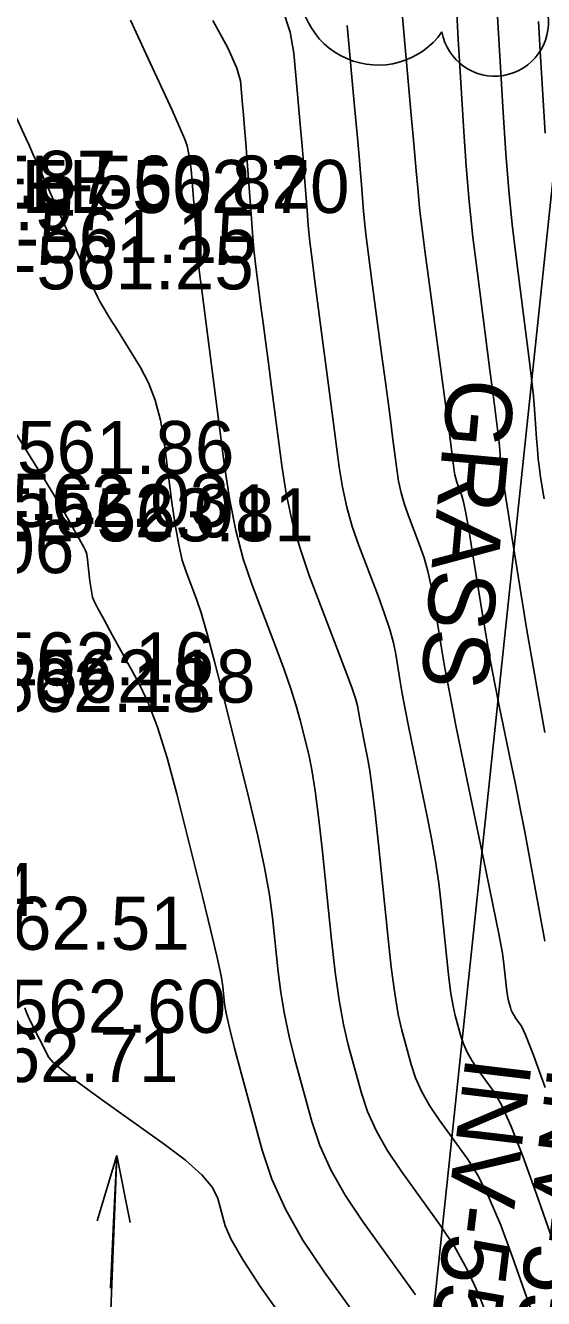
# Model space of a CAD drawing. Extents: x 1724534 to 1727318, y 657156 to 660047.
# Drawn here: x 1725462.3 to 1725501.3, y 658704.6 to 658800.5 of the extents above; entities that cross this region are included whole.
import ezdxf

# ---------------------------------------------------------------- set-up
doc = ezdxf.new("R2010")
doc.units = 0
for name, color, linetype in [('SURVEY - CONTOURS - Index with Text', 7, 'Continuous'), ('SURVEY - CONTOURS - Intermediate with optional Text', 7, 'Continuous'), ('SURVEY - DRAINAGE - Storm Sewer', 7, 'Continuous'), ('SURVEY - DRAINAGE - Storm Sewer Text', 7, 'Continuous'), ('SURVEY - ROADSIDE BARRIERS - Points - Elevations', 7, 'Continuous'), ('SURVEY - TRAFFIC CONTROL - Pavement Marking - Points - Elevations', 7, 'Continuous'), ('SURVEY - TRANSPORTATION - Features - Points - Elevations', 7, 'Continuous'), ('SURVEY - TRANSPORTATION - Roads - Points - Elevations', 7, 'Continuous'), ('SURVEY - UTILITIES - Overhead Wire Crossings', 7, 'Continuous'), ('SURVEY - VEGETATION - Features with Text', 7, 'Continuous')]:
    doc.layers.add(name, color=color, linetype=linetype)

msp = doc.modelspace()

# ---------------------------------------------------------------- linework, layer by layer
at = {"layer": 'SURVEY - CONTOURS - Index with Text'}
for points in [[(1725490.528, 658802.609), (1725491.271, 658794.346), (1725491.517, 658791.607), (1725491.697, 658789.586), (1725491.812, 658788.282), (1725491.862, 658787.697), (1725491.906, 658787.095), (1725491.967, 658786.554), (1725492.114, 658785.385), (1725492.349, 658783.586), (1725492.671, 658781.158), (1725493.646, 658773.845), (1725494.213, 658769.583), (1725494.374, 658768.369), (1725494.453, 658767.768), (1725494.555, 658766.979), (1725494.602, 658766.685), (1725494.665, 658766.397), (1725494.745, 658766.114), (1725494.842, 658765.836), (1725495.122, 658765.102), (1725495.25, 658764.635), (1725495.425, 658763.788), (1725495.645, 658762.558), (1725495.912, 658760.947), (1725496.684, 658756.141), (1725496.98, 658754.36), (1725497.288, 658752.619), (1725497.609, 658750.92), (1725497.943, 658749.262), (1725498.849, 658744.894), (1725499.187, 658743.235), (1725499.523, 658741.531), (1725499.857, 658739.783), (1725500.188, 658737.991), (1725501.361, 658731.538)], [(1725461.608, 658793.563), (1725462.331, 658791.996), (1725462.557, 658791.502), (1725462.843, 658790.868), (1725463.191, 658790.092), (1725463.599, 658789.175), (1725465.172, 658785.639), (1725465.501, 658784.903), (1725465.756, 658784.334), (1725465.938, 658783.932), (1725466.325, 658783.085), (1725466.597, 658782.49), (1725466.718, 658782.224), (1725466.831, 658781.978), (1725467.117, 658781.351), (1725467.222, 658781.122), (1725467.412, 658780.705), (1725467.498, 658780.517), (1725467.719, 658780.034), (1725467.873, 658779.744), (1725468.171, 658779.236), (1725468.612, 658778.51), (1725469.197, 658777.566), (1725470.947, 658774.759), (1725471.55, 658773.617), (1725472.046, 658772.298), (1725472.434, 658770.801), (1725472.716, 658769.127), (1725473.325, 658764.424), (1725473.561, 658762.785), (1725473.814, 658761.395), (1725474.082, 658760.254), (1725474.367, 658759.362), (1725475.148, 658757.314), (1725475.495, 658756.279), (1725475.949, 658754.709), (1725476.512, 658752.604), (1725477.182, 658749.964), (1725479.112, 658742.212), (1725479.765, 658739.476), (1725480.276, 658737.084), (1725480.646, 658735.034), (1725480.874, 658733.327), (1725481.292, 658729.233), (1725481.489, 658727.67), (1725481.765, 658726.05), (1725482.122, 658724.374), (1725482.558, 658722.643), (1725483.829, 658717.95), (1725484.425, 658716.161), (1725485.259, 658714.315), (1725486.333, 658712.412), (1725487.646, 658710.451), (1725491.465, 658705.146), (1725491.638, 658704.894)]]:
    msp.add_lwpolyline(points, dxfattribs=at)
at = {"layer": 'SURVEY - CONTOURS - Intermediate with optional Text'}
for points in [[(1725497.736, 658802.518), (1725498.245, 658793.966), (1725498.447, 658790.892), (1725498.671, 658788.085), (1725498.916, 658785.544), (1725499.183, 658783.269), (1725499.923, 658777.557), (1725500.173, 658775.579), (1725500.368, 658773.93), (1725500.508, 658772.608), (1725500.593, 658771.615), (1725500.745, 658769.405), (1725500.807, 658768.602), (1725500.88, 658767.852), (1725500.963, 658767.154), (1725501.056, 658766.509), (1725501.319, 658764.858)], [(1725481.619, 658801.779), (1725482.2, 658800.019), (1725482.483, 658798.445), (1725482.838, 658794.497), (1725482.965, 658793.069), (1725483.077, 658791.745), (1725483.177, 658790.526), (1725483.262, 658789.41), (1725483.473, 658786.576), (1725483.567, 658785.457), (1725483.692, 658784.227), (1725483.847, 658782.885), (1725484.033, 658781.431), (1725484.57, 658777.404), (1725484.771, 658775.892), (1725484.971, 658774.375), (1725485.17, 658772.853), (1725485.368, 658771.326), (1725485.896, 658767.249), (1725486.137, 658765.733), (1725486.464, 658764.244), (1725486.877, 658762.782), (1725487.377, 658761.346), (1725488.824, 658757.552), (1725489.315, 658756.21), (1725489.7, 658755.031), (1725489.982, 658754.015), (1725490.158, 658753.161), (1725490.489, 658751.102), (1725490.645, 658750.199), (1725490.864, 658749.034), (1725491.146, 658747.607), (1725491.492, 658745.919), (1725492.498, 658741.067), (1725492.848, 658739.282), (1725493.143, 658737.566), (1725493.384, 658735.917), (1725493.569, 658734.337), (1725493.99, 658730.215), (1725494.148, 658728.79), (1725494.306, 658727.605), (1725494.464, 658726.66), (1725494.622, 658725.956), (1725495.044, 658724.398), (1725495.241, 658723.805), (1725495.518, 658723.192), (1725495.875, 658722.561), (1725496.31, 658721.91), (1725497.578, 658720.15), (1725498.132, 658719.175), (1725498.846, 658717.572), (1725499.719, 658715.34), (1725500.751, 658712.48), (1725503.715, 658704.013)], [(1725494.711, 658801.912), (1725494.86, 658799.487), (1725495.273, 658792.543), (1725495.453, 658789.922), (1725495.683, 658787.268), (1725495.963, 658784.581), (1725496.293, 658781.861), (1725497.239, 658774.563), (1725497.552, 658772.133), (1725497.781, 658770.316), (1725497.927, 658769.112), (1725497.988, 658768.522), (1725498.04, 658767.766), (1725498.061, 658767.491), (1725498.086, 658767.235), (1725498.115, 658766.996), (1725498.147, 658766.775), (1725498.237, 658766.21), (1725498.303, 658765.79), (1725498.436, 658764.951), (1725498.634, 658763.695), (1725498.899, 658762.022), (1725499.692, 658757.002), (1725500.02, 658754.981), (1725500.41, 658752.682), (1725500.862, 658750.107), (1725501.375, 658747.255)], [(1725470.196, 658800.928), (1725471.34, 658798.424), (1725473.314, 658794.141), (1725474.261, 658792.013), (1725474.45, 658791.45), (1725474.613, 658790.669), (1725474.75, 658789.67), (1725474.862, 658788.452), (1725475.125, 658784.912), (1725475.215, 658783.716), (1725475.291, 658782.783), (1725475.351, 658782.112), (1725475.396, 658781.703), (1725475.571, 658780.376), (1725477.236, 658767.519), (1725477.634, 658764.88), (1725478.112, 658762.487), (1725478.67, 658760.34), (1725479.308, 658758.439), (1725481.117, 658753.697), (1725481.74, 658752.02), (1725482.255, 658750.546), (1725482.66, 658749.273), (1725482.956, 658748.203), (1725483.599, 658745.619), (1725483.843, 658744.449), (1725484.093, 658742.876), (1725484.348, 658740.9), (1725484.609, 658738.521), (1725485.312, 658731.642), (1725485.589, 658729.214), (1725485.892, 658727.089), (1725486.223, 658725.266), (1725486.58, 658723.747), (1725487.567, 658720.099), (1725488.03, 658718.709), (1725488.679, 658717.274), (1725489.514, 658715.795), (1725490.534, 658714.271), (1725493.502, 658710.148), (1725494.565, 658708.542), (1725495.525, 658706.819), (1725496.384, 658704.978), (1725497.142, 658703.018)], [(1725476.39, 658800.903), (1725477.5, 658798.829), (1725478.19, 658797.315), (1725478.461, 658796.363), (1725478.622, 658794.573), (1725478.688, 658793.8), (1725478.767, 658792.825), (1725478.859, 658791.647), (1725478.963, 658790.267), (1725479.256, 658786.317), (1725479.367, 658784.909), (1725479.481, 658783.648), (1725479.597, 658782.534), (1725479.714, 658781.567), (1725480.032, 658779.184), (1725480.171, 658778.134), (1725480.35, 658776.771), (1725480.568, 658775.095), (1725480.826, 658773.106), (1725481.566, 658767.384), (1725481.904, 658765.257), (1725482.363, 658763.168), (1725482.944, 658761.115), (1725483.645, 658759.1), (1725485.675, 658753.777), (1725486.347, 658751.997), (1725486.838, 658750.653), (1725487.15, 658749.744), (1725487.281, 658749.269), (1725487.392, 658748.582), (1725487.444, 658748.281), (1725487.517, 658747.893), (1725487.611, 658747.417), (1725487.726, 658746.855), (1725488.061, 658745.237), (1725488.204, 658744.384), (1725488.382, 658743.036), (1725488.594, 658741.194), (1725488.841, 658738.858), (1725489.545, 658731.97), (1725489.809, 658729.587), (1725490.073, 658727.607), (1725490.337, 658726.028), (1725490.601, 658724.851), (1725491.305, 658722.249), (1725491.636, 658721.257), (1725492.099, 658720.233), (1725492.694, 658719.178), (1725493.422, 658718.09), (1725495.54, 658715.149), (1725496.348, 658713.859), (1725497.186, 658712.196), (1725498.052, 658710.159), (1725498.946, 658707.749), (1725501.37, 658700.825)], [(1725486.505, 658800.527), (1725487.054, 658794.422), (1725487.241, 658792.338), (1725487.387, 658790.665), (1725487.494, 658789.404), (1725487.562, 658788.554), (1725487.69, 658786.835), (1725487.767, 658786.006), (1725487.903, 658784.806), (1725488.098, 658783.235), (1725488.352, 658781.294), (1725489.108, 658775.624), (1725489.37, 658773.65), (1725489.592, 658771.979), (1725489.772, 658770.611), (1725489.911, 658769.547), (1725490.226, 658767.114), (1725490.369, 658766.209), (1725490.565, 658765.321), (1725490.811, 658764.448), (1725491.11, 658763.591), (1725491.973, 658761.327), (1725492.282, 658760.423), (1725492.562, 658759.409), (1725492.813, 658758.287), (1725493.035, 658757.054), (1725493.587, 658753.622), (1725493.846, 658752.116), (1725494.211, 658750.175), (1725494.682, 658747.797), (1725495.258, 658744.983), (1725496.935, 658736.897), (1725497.492, 658734.181), (1725497.905, 658732.095), (1725498.173, 658730.64), (1725498.297, 658729.817), (1725498.436, 658728.461), (1725498.487, 658727.992), (1725498.539, 658727.602), (1725498.591, 658727.292), (1725498.643, 658727.06), (1725498.782, 658726.548), (1725498.847, 658726.353), (1725498.938, 658726.151), (1725499.055, 658725.944), (1725499.199, 658725.73), (1725499.615, 658725.151), (1725499.916, 658724.492), (1725500.507, 658722.949), (1725501.387, 658720.521)], [(1725500.888, 658800.816), (1725501.027, 658798.578), (1725501.395, 658792.402)], [(1725459.916, 658772.408), (1725462.79, 658767.799), (1725463.755, 658766.245), (1725464.497, 658765.042), (1725465.014, 658764.188), (1725465.307, 658763.685), (1725466.666, 658761.214), (1725466.765, 658761.021), (1725466.84, 658760.842), (1725466.891, 658760.678), (1725466.918, 658760.529), (1725467.117, 658758.675), (1725467.141, 658758.508), (1725467.318, 658757.458), (1725467.423, 658757.209), (1725467.708, 658756.653), (1725468.171, 658755.79), (1725468.812, 658754.62), (1725470.762, 658751.091), (1725471.492, 658749.571), (1725472.22, 658747.656), (1725472.945, 658745.348), (1725473.668, 658742.645), (1725475.594, 658734.913), (1725476.232, 658732.315), (1725476.702, 658730.319), (1725477.004, 658728.925), (1725477.138, 658728.133), (1725477.272, 658726.824), (1725477.388, 658726.125), (1725477.638, 658725.011), (1725478.021, 658723.482), (1725478.537, 658721.538), (1725480.09, 658715.8), (1725480.819, 658713.613), (1725481.84, 658711.356), (1725483.152, 658709.029), (1725484.757, 658706.632), (1725489.427, 658700.145)], [(1725462.226, 658726.528), (1725462.362, 658726.169), (1725462.509, 658725.825), (1725462.666, 658725.496), (1725464.041, 658722.779), (1725464.382, 658722.39), (1725465.142, 658721.745), (1725466.32, 658720.844), (1725467.916, 658719.686), (1725472.731, 658716.259), (1725474.337, 658715.038), (1725475.543, 658713.947), (1725476.35, 658712.984), (1725476.758, 658712.151), (1725477.313, 658710.1), (1725477.754, 658709.068), (1725478.66, 658707.51), (1725480.032, 658705.424), (1725481.869, 658702.812)]]:
    msp.add_lwpolyline(points, dxfattribs=at)
at = {"layer": 'SURVEY - DRAINAGE - Storm Sewer'}
for p, q in [((1725466.699, 658652.075), (1725469.161, 658715.4)), ((1725467.671, 658710.467), (1725469.161, 658715.4)), ((1725468.919, 658710.406), (1725469.161, 658715.4)), ((1725468.919, 658710.406), (1725469.161, 658715.4)), ((1725470.168, 658710.346), (1725469.161, 658715.4)), ((1725468.919, 658710.406), (1725468.677, 658705.413))]:
    msp.add_line(p, q, dxfattribs=at)
at = {"layer": 'SURVEY - UTILITIES - Overhead Wire Crossings'}
msp.add_line((1725512.622, 658889.98), (1725457.382, 658365.549), dxfattribs=at)
at = {"layer": 'SURVEY - VEGETATION - Features with Text'}
for centre, radius, start, end in [((1725488.811, 658803.424), 5.887, 168.06164, 324.85056), ((1725497.602, 658800.748), 4.041, 190.17779, 8.92343)]:
    msp.add_arc(centre, radius, start, end, dxfattribs=at)

# ---------------------------------------------------------------- texts
at = {"layer": 'SURVEY - DRAINAGE - Storm Sewer Text'}
for s, p in [('INV-556.36', (1725495.434, 658722.959)), ('INV-556.78', (1725501.61, 658722.218))]:
    msp.add_text(s, height=5, rotation=263.15753, dxfattribs=at).set_placement(p)
at = {"layer": 'SURVEY - ROADSIDE BARRIERS - Points - Elevations'}
for s, p in [('EL-562.70', (1725461.988, 658786.398)), ('EL-563.81', (1725459.307, 658761.664))]:
    msp.add_text(s, height=4, dxfattribs=at).set_placement(p)
at = {"layer": 'SURVEY - TRAFFIC CONTROL - Pavement Marking - Points - Elevations'}
for s, p in [('EL-560.87', (1725444.422, 658787.083)), ('EL-560.97', (1725444.193, 658785.097)), ('EL-562.06', (1725441.275, 658759.27)), ('EL-562.44', (1725438.358, 658733.444))]:
    msp.add_text(s, height=4, dxfattribs=at).set_placement(p)
at = {"layer": 'SURVEY - TRANSPORTATION - Features - Points - Elevations'}
for s, p in [('EL-560.82', (1725459.083, 658786.722)), ('EL-562.01', (1725456.229, 658761.96)), ('EL-562.18', (1725454.904, 658749.509)), ('EL-562.60', (1725452.7, 658724.64))]:
    msp.add_text(s, height=4, dxfattribs=at).set_placement(p)
at = {"layer": 'SURVEY - TRANSPORTATION - Roads - Points - Elevations'}
for s, p in [('EL-561.15', (1725454.994, 658782.63)), ('EL-561.25', (1725454.78, 658780.644)), ('EL-561.86', (1725453.321, 658766.733)), ('EL-562.03', (1725452.937, 658762.752)), ('EL-562.16', (1725451.79, 658750.808)), ('EL-562.18', (1725451.602, 658748.817)), ('EL-562.51', (1725449.961, 658730.894)), ('EL-562.71', (1725449.117, 658720.93))]:
    msp.add_text(s, height=4, dxfattribs=at).set_placement(p)
at = {"layer": 'SURVEY - VEGETATION - Features with Text'}
msp.add_text('GRASS', height=5, rotation=264.87201, dxfattribs=at).set_placement((1725494.134, 658774.098))

doc.saveas('drawing.dxf')
